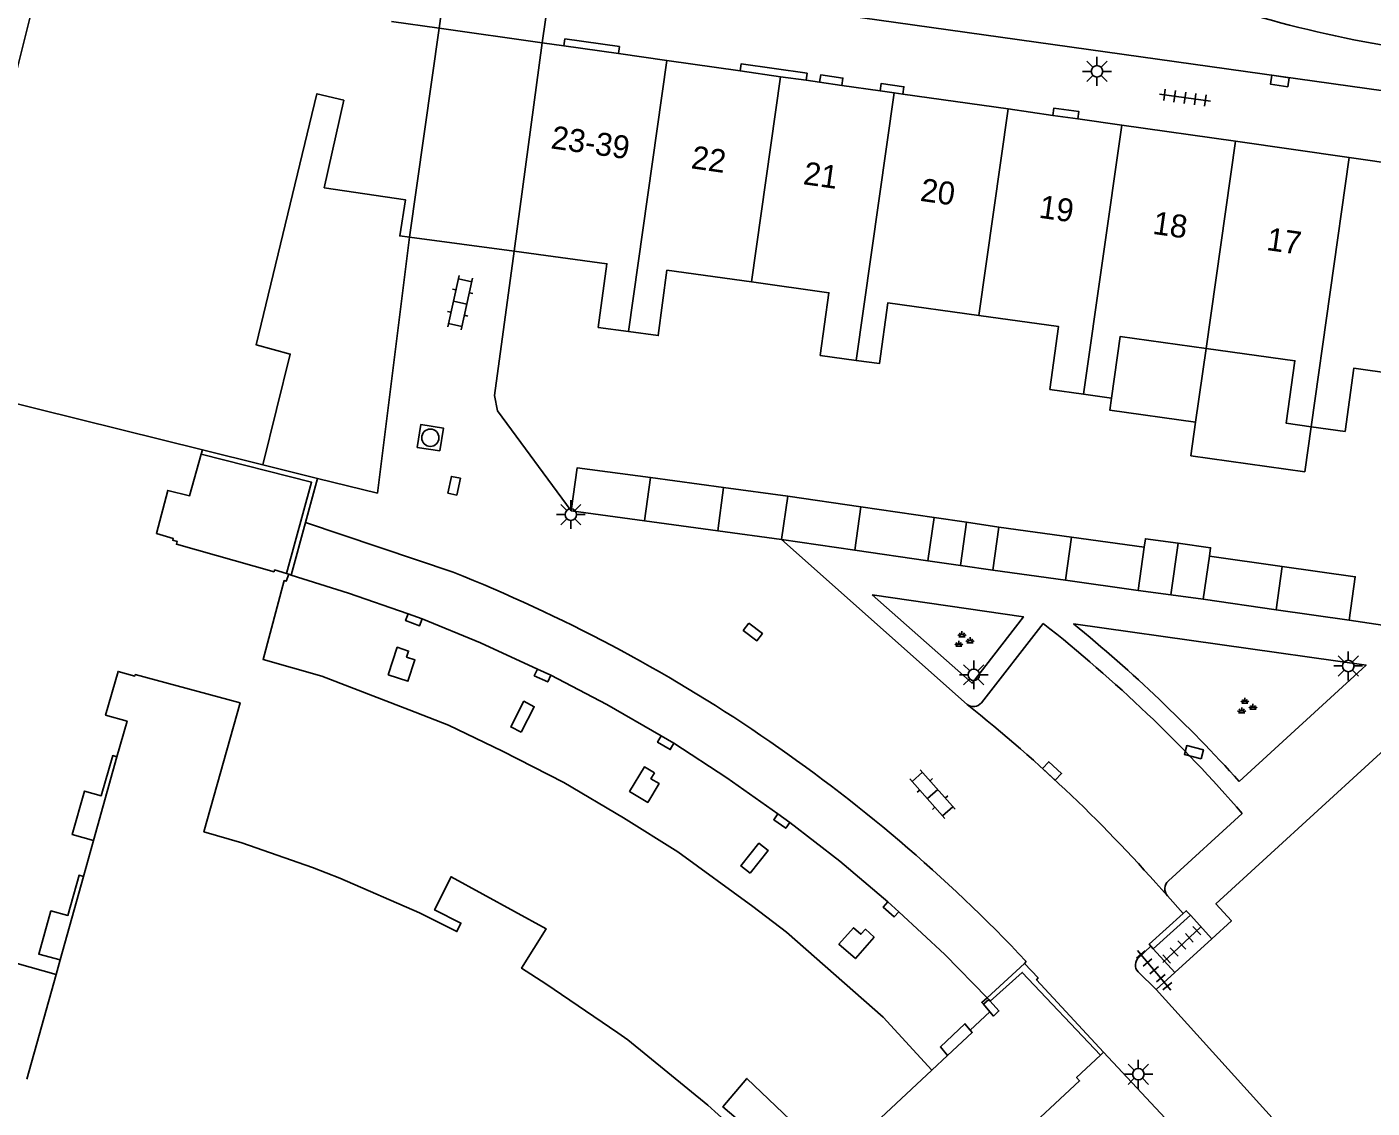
# Model space of a CAD drawing. Extents: x 132998 to 136004, y 396998 to 398512.
# Drawn here: x 134608.1 to 134666.7, y 397038 to 397085.1 of the extents above; entities that cross this region are included whole.
import ezdxf

# ---------------------------------------------------------------- set-up
doc = ezdxf.new("R2010")
doc.units = 0
for name, color, linetype in [('gg-afsc-muur', 7, 'Continuous'), ('gg-anno-huisnummerreeks BGT', 7, 'Continuous'), ('gg-bbg-bijgebouw', 7, 'Continuous'), ('gg-bbg-gedigitaliseerde bebouwing', 7, 'Continuous'), ('gg-bbg-hoofdgebouw', 7, 'Continuous'), ('gg-bbg-luifel en loopbrug', 7, 'Continuous'), ('gg-bbg-onder overbouw', 7, 'Continuous'), ('gg-bbg-pand overbouw', 7, 'Continuous'), ('gg-bbg-pilaar onder overbouw', 7, 'Continuous'), ('gg-bbg-pilaar pand', 7, 'Continuous'), ('gg-bbg-tussenscheiding', 7, 'Continuous'), ('gg-knt-trap', 7, 'Continuous'), ('gg-knt-verharding', 7, 'Continuous'), ('gg-knt-verharding nz', 7, 'Continuous'), ('gt-grn-groengrens', 7, 'Continuous'), ('gt-grn-weggrens', 7, 'Continuous'), ('gt-symb-groenvak', 7, 'Continuous'), ('gt-symb-klinker verharding', 7, 'Continuous'), ('gt-symb-kolk', 7, 'Continuous'), ('gt-symb-kolk center center', 7, 'Continuous'), ('gt-symb-lichtmast', 7, 'Continuous'), ('gt-symb-rioolschacht', 7, 'Continuous'), ('gt-symb-tegel verharding', 7, 'Continuous')]:
    doc.layers.add(name, color=color, linetype=linetype)

# ---------------------------------------------------------------- blocks, each defined once
blk = doc.blocks.new('gt0-TEG1')
at = {"layer": 'gt-symb-tegel verharding'}
for p, q in [((-1.125, 0), (1.125, 0)), ((-0.9, -0.25), (-0.9, 0.25)), ((-0.45, -0.25), (-0.45, 0.25)), ((0, -0.25), (0, 0.25)), ((0.45, -0.25), (0.45, 0.25)), ((0.9, -0.25), (0.9, 0.25))]:
    blk.add_line(p, q, dxfattribs=at)
blk = doc.blocks.new('gt0-KOLK')
at = {"layer": 'gt-symb-kolk'}
blk.add_lwpolyline([(0, 0), (0.375, 0), (0.375, 0.4), (-0.375, 0.4), (-0.375, 0), (0, 0)], dxfattribs=at)
blk = doc.blocks.new('gt0-LMAST')
at = {"layer": 'gt-symb-lichtmast'}
for p, q in [((-0.005, 0.246), (-0.005, 0.621)), ((-0.182, 0.173), (-0.447, 0.438)), ((0.172, 0.173), (0.437, 0.438)), ((-0.255, -0.004), (-0.63, -0.004)), ((-0.182, -0.181), (-0.447, -0.446)), ((-0.005, -0.254), (-0.005, -0.629)), ((0.437, -0.446), (0.172, -0.181)), ((0.245, -0.004), (0.62, -0.004))]:
    blk.add_line(p, q, dxfattribs=at)
blk.add_circle((-0.005, -0.004), 0.25, dxfattribs=at)
blk = doc.blocks.new('gt0-KOLKCC')
at = {"layer": 'gt-symb-kolk center center'}
blk.add_lwpolyline([(-0.375, 0.2), (0.375, 0.2), (0.375, -0.2), (-0.375, -0.2)], close=True, dxfattribs=at)
blk = doc.blocks.new('gt0-GRVAK')
at = {"layer": 'gt-symb-groenvak'}
for p, q in [((-0.11, 0.189), (-0.228, 0.24)), ((-0.182, 0.153), (0.088, 0.153)), ((-0.091, 0.211), (-0.156, 0.322)), ((-0.047, 0.214), (-0.047, 0.393)), ((-0.004, 0.211), (0.061, 0.322)), ((0.015, 0.189), (0.133, 0.24)), ((0.262, -0.052), (0.197, 0.059)), ((0.305, -0.049), (0.305, 0.13)), ((0.349, -0.052), (0.414, 0.059)), ((-0.245, -0.228), (-0.363, -0.177)), ((-0.318, -0.264), (-0.047, -0.264)), ((-0.226, -0.206), (-0.291, -0.095)), ((-0.183, -0.203), (-0.183, -0.024)), ((-0.139, -0.206), (-0.074, -0.095)), ((-0.12, -0.228), (-0.002, -0.177)), ((0.243, -0.074), (0.125, -0.023)), ((0.17, -0.11), (0.441, -0.11)), ((0.368, -0.074), (0.486, -0.023))]:
    blk.add_line(p, q, dxfattribs=at)
blk = doc.blocks.new('gt0-KL1')
at = {"layer": 'gt-symb-klinker verharding'}
for p, q in [((-1.15, 0.3), (1.15, 0.3)), ((-1, -0.3), (-1, 0.3)), ((-0.5, 0.3), (-0.5, 0.45)), ((0, -0.3), (0, 0.3)), ((0.5, 0.3), (0.5, 0.45)), ((1, -0.3), (1, 0.3)), ((-1.15, -0.3), (1.15, -0.3)), ((-0.5, -0.45), (-0.5, -0.3)), ((0.5, -0.45), (0.5, -0.3))]:
    blk.add_line(p, q, dxfattribs=at)
blk = doc.blocks.new('gt0-RS')
at = {"layer": 'gt-symb-rioolschacht'}
blk.add_lwpolyline([(-0.5, -0.5), (0.5, -0.5), (0.5, 0.5), (-0.5, 0.5)], close=True, dxfattribs=at)
blk.add_circle((0, 0), 0.375, dxfattribs=at)

msp = doc.modelspace()

# ---------------------------------------------------------------- linework, layer by layer
at = {"layer": 'gg-afsc-muur'}
for p, q in [((134618.4, 397066.05), (134620.779, 397065.455)), ((134620.779, 397065.455), (134620.257, 397063.538)), ((134620.257, 397063.538), (134619.634, 397061.248)), ((134658.8, 397046.425), (134657.184, 397044.968)), ((134657.184, 397044.968), (134657.081, 397045.082)), ((134651.569, 397044.332), (134649.941, 397042.836))]:
    msp.add_line(p, q, dxfattribs=at)
for points in [[(134615.713, 397066.506), (134620.522, 397065.293), (134619.43, 397061.312)], [(134658.491, 397046.51), (134658.618, 397046.625), (134658.8, 397046.425)], [(134657.081, 397045.082), (134657.007, 397045.163), (134658.491, 397046.51)], [(134655.022, 397040.461), (134652.102, 397043.615), (134652.162, 397043.698), (134651.569, 397044.332)], [(134650.083, 397042.684), (134651.478, 397043.937), (134654.89, 397040.338)], [(134649.941, 397042.836), (134649.714, 397042.629), (134649.784, 397042.552)]]:
    msp.add_lwpolyline(points, dxfattribs=at)
at = {"layer": 'gg-bbg-bijgebouw'}
for p, q in [((134638.46, 397065.06), (134635.275, 397065.49)), ((134638.21, 397063.17), (134638.46, 397065.06)), ((134641.26, 397064.68), (134640.99, 397062.8)), ((134644.45, 397064.215), (134641.26, 397064.68)), ((134647.64, 397063.75), (134644.45, 397064.215)), ((134631.83, 397064.04), (134635.02, 397063.605)), ((134635.02, 397063.605), (134638.21, 397063.17)), ((134647.37, 397061.87), (134647.64, 397063.75)), ((134650.46, 397063.34), (134650.2, 397061.46)), ((134653.625, 397062.9), (134650.46, 397063.34)), ((134640.99, 397062.8), (134644.18, 397062.335)), ((134656.79, 397062.46), (134653.625, 397062.9)), ((134656.53, 397060.58), (134656.79, 397062.46)), ((134644.18, 397062.335), (134647.37, 397061.87)), ((134659.63, 397062.07), (134659.36, 397060.19)), ((134662.805, 397061.62), (134659.63, 397062.07)), ((134650.2, 397061.46), (134653.365, 397061.02)), ((134653.365, 397061.02), (134656.53, 397060.58)), ((134659.36, 397060.19), (134662.535, 397059.735)), ((134662.535, 397059.735), (134665.71, 397059.28))]:
    msp.add_line(p, q, dxfattribs=at)
for points in [[(134635.275, 397065.49), (134632.09, 397065.92), (134631.83, 397064.04)], [(134665.71, 397059.28), (134665.98, 397061.17), (134662.805, 397061.62)]]:
    msp.add_lwpolyline(points, dxfattribs=at)
at = {"layer": 'gg-bbg-gedigitaliseerde bebouwing'}
for p, q in [((134636, 397074.528), (134639.678, 397074.015)), ((134633, 397072.03), (134634.317, 397071.854)), ((134654.149, 397069.127), (134655.367, 397068.957))]:
    msp.add_line(p, q, dxfattribs=at)
for points in [[(134634.317, 397071.854), (134635.62, 397071.68), (134636, 397074.528)], [(134639.678, 397074.015), (134643.056, 397073.544), (134642.676, 397070.818), (134644.248, 397070.599)], [(134644.248, 397070.599), (134645.257, 397070.458), (134645.627, 397073.11), (134649.581, 397072.559)], [(134649.581, 397072.559), (134653.061, 397072.074), (134652.679, 397069.332), (134654.149, 397069.127)], [(134655.367, 397068.957), (134655.742, 397071.641), (134659.486, 397071.119)], [(134659.486, 397071.119), (134663.356, 397070.579), (134662.977, 397067.861), (134664.058, 397067.71)], [(134664.058, 397067.71), (134665.537, 397067.504), (134665.922, 397070.261), (134669.404, 397069.769)]]:
    msp.add_lwpolyline(points, dxfattribs=at)
at = {"layer": 'gg-bbg-hoofdgebouw'}
for p, q in [((134604.231, 397069.553), (134609.42, 397090.17)), ((134626.08, 397085.07), (134623.997, 397085.364)), ((134630.57, 397084.43), (134631.511, 397084.296)), ((134631.511, 397084.296), (134633.887, 397083.959)), ((134633.887, 397083.959), (134635.992, 397083.66)), ((134635.992, 397083.66), (134639.186, 397083.206)), ((134639.186, 397083.206), (134640.947, 397082.956)), ((134640.947, 397082.956), (134642.057, 397082.798)), ((134642.057, 397082.798), (134642.651, 397082.714)), ((134642.651, 397082.714), (134643.621, 397082.576)), ((134643.621, 397082.576), (134645.285, 397082.34)), ((134645.285, 397082.34), (134645.902, 397082.252)), ((134645.902, 397082.252), (134646.275, 397082.199)), ((134646.275, 397082.199), (134650.857, 397081.549)), ((134650.857, 397081.549), (134652.809, 397081.272)), ((134652.809, 397081.272), (134653.898, 397081.117)), ((134653.898, 397081.117), (134655.811, 397080.845)), ((134655.811, 397080.845), (134660.766, 397080.141)), ((134660.766, 397080.141), (134665.721, 397079.437)), ((134665.721, 397079.437), (134670.676, 397078.734)), ((134615.713, 397066.506), (134615.768, 397066.699)), ((134615.768, 397066.699), (134618.4, 397066.05)), ((134619.521, 397061.284), (134619.43, 397061.312)), ((134610.586, 397048.115), (134611.018, 397049.681)), ((134658.123, 397043.934), (134659.73, 397045.403)), ((134609.396, 397043.845), (134609.57, 397044.482)), ((134657.31, 397043.19), (134658.123, 397043.934)), ((134665.38, 397034.27), (134657.31, 397043.19)), ((134654.89, 397040.338), (134655.022, 397040.461)), ((134663.146, 397031.76), (134655.022, 397040.461))]:
    msp.add_line(p, q, dxfattribs=at)
for points in [[(134618.4, 397066.05), (134619.59, 397070.87), (134618.11, 397071.27), (134620.75, 397082.21), (134621.92, 397081.93), (134621.07, 397078.12), (134624.61, 397077.59), (134624.36, 397076.02), (134624.78, 397075.96)], [(134629.35, 397075.35), (134633.38, 397074.81), (134633, 397072.03)], [(134619.43, 397061.312), (134618.906, 397061.471), (134618.882, 397061.394), (134614.627, 397062.587), (134614.661, 397062.71), (134614.471, 397062.763), (134614.49, 397062.839), (134613.76, 397063.056), (134614.256, 397064.932), (134615.204, 397064.7), (134615.713, 397066.506)], [(134612.035, 397053.33), (134612.478, 397054.879), (134611.545, 397055.146), (134612.086, 397057.051), (134612.818, 397056.846), (134612.836, 397056.914), (134617.406, 397055.687), (134615.825, 397050.068), (134617.485, 397049.58), (134620.565, 397048.504), (134621.742, 397048.049), (134625.223, 397046.537), (134626.847, 397045.717), (134627.022, 397046.087), (134625.879, 397046.664), (134626.596, 397048.105), (134630.739, 397045.832), (134629.663, 397044.116), (134630.72, 397043.436), (134633.861, 397041.309), (134634.291, 397040.995), (134637.784, 397038.16), (134639.131, 397036.94)], [(134659.73, 397045.403), (134660.59, 397046.19), (134659.91, 397046.93), (134671.015, 397057.089)], [(134650.601, 397036.324), (134651.054, 397036.771), (134651.194, 397036.629), (134653.976, 397039.211), (134653.84, 397039.36), (134654.89, 397040.338)], [(134641.778, 397034.286), (134647.544, 397039.678)], [(134639.411, 397037.254), (134638.433, 397038.077), (134639.483, 397039.324), (134642.946, 397036.01)]]:
    msp.add_lwpolyline(points, dxfattribs=at)
at = {"layer": 'gg-bbg-luifel en loopbrug'}
for p, q in [((134659.486, 397071.119), (134659.03, 397067.907)), ((134638.46, 397065.06), (134641.26, 397064.68)), ((134647.64, 397063.75), (134649.05, 397063.545)), ((134638.21, 397063.17), (134640.99, 397062.8)), ((134649.05, 397063.545), (134648.783, 397061.665)), ((134649.05, 397063.545), (134650.46, 397063.34)), ((134658.262, 397062.634), (134657.943, 397060.385)), ((134647.37, 397061.87), (134648.783, 397061.665)), ((134648.783, 397061.665), (134650.2, 397061.46)), ((134656.53, 397060.58), (134657.943, 397060.385)), ((134657.943, 397060.385), (134659.36, 397060.19))]:
    msp.add_line(p, q, dxfattribs=at)
for points in [[(134659.03, 397067.907), (134655.293, 397068.428), (134655.367, 397068.957)], [(134664.058, 397067.71), (134663.779, 397065.744), (134658.823, 397066.447), (134659.03, 397067.907)], [(134656.79, 397062.46), (134656.842, 397062.829), (134658.262, 397062.634)], [(134658.262, 397062.634), (134659.682, 397062.439), (134659.63, 397062.07)]]:
    msp.add_lwpolyline(points, dxfattribs=at)
at = {"layer": 'gg-bbg-onder overbouw'}
for p, q in [((134624.78, 397075.96), (134626.08, 397085.07)), ((134630.57, 397084.43), (134629.35, 397075.35))]:
    msp.add_line(p, q, dxfattribs=at)
for points in [[(134647.544, 397039.678), (134645.424, 397041.995), (134641.203, 397045.695), (134639.742, 397046.808), (134636.469, 397049.195), (134634.107, 397050.677), (134631.509, 397052.211), (134628.84, 397053.572), (134626.478, 397054.706), (134624.768, 397055.376), (134620.96, 397056.848), (134618.409, 397057.574), (134619.327, 397061.005), (134619.412, 397060.975), (134619.521, 397061.284)], [(134612.035, 397053.33), (134611.856, 397053.381), (134611.355, 397051.634), (134610.622, 397051.834), (134610.083, 397049.939), (134611.018, 397049.681)], [(134609.57, 397044.482), (134608.634, 397044.738), (134609.164, 397046.618), (134609.901, 397046.421), (134610.391, 397048.17), (134610.586, 397048.115)], [(134609.396, 397043.845), (134607.693, 397044.324), (134607.63, 397044.136), (134598.358, 397046.749), (134598.412, 397046.942), (134597.937, 397047.069)]]:
    msp.add_lwpolyline(points, dxfattribs=at)
at = {"layer": 'gg-bbg-pand overbouw'}
for p, q in [((134626.08, 397085.07), (134630.57, 397084.43)), ((134624.78, 397075.96), (134629.35, 397075.35)), ((134619.634, 397061.248), (134619.521, 397061.284)), ((134611.018, 397049.681), (134612.035, 397053.33)), ((134609.57, 397044.482), (134610.586, 397048.115)), ((134608.116, 397039.29), (134609.396, 397043.845)), ((134649.941, 397042.836), (134650.017, 397042.758)), ((134649.207, 397041.428), (134650.065, 397042.228)), ((134647.544, 397039.678), (134648.224, 397040.321))]:
    msp.add_line(p, q, dxfattribs=at)
for points in [[(134624.724, 397059.559), (134622.124, 397060.459), (134619.634, 397061.248)], [(134625.329, 397059.333), (134627.883, 397058.292), (134630.355, 397057.151)], [(134630.938, 397056.88), (134633.381, 397055.606), (134635.747, 397054.239)], [(134636.301, 397053.918), (134638.604, 397052.414), (134640.833, 397050.848)], [(134641.356, 397050.471), (134643.524, 397048.783), (134645.618, 397047.017)], [(134646.103, 397046.583), (134648.108, 397044.712), (134649.941, 397042.836)]]:
    msp.add_lwpolyline(points, dxfattribs=at)
at = {"layer": 'gg-bbg-pilaar onder overbouw'}
for q in [(134650.017, 397042.758), (134650.065, 397042.228)]:
    msp.add_line((134649.784, 397042.552), q, dxfattribs=at)
for points in [[(134624.724, 397059.559), (134624.614, 397059.266), (134625.22, 397059.039), (134625.329, 397059.333)], [(134623.858, 397056.902), (134624.713, 397056.622), (134625.018, 397057.554), (134624.657, 397057.672), (134624.744, 397057.938), (134624.252, 397058.099), (134623.858, 397056.902)], [(134630.355, 397057.151), (134630.221, 397056.863), (134630.804, 397056.592), (134630.938, 397056.88)], [(134629.644, 397054.398), (134630.221, 397055.514), (134629.768, 397055.748), (134629.191, 397054.632), (134629.644, 397054.398)], [(134635.747, 397054.239), (134635.588, 397053.965), (134636.141, 397053.644), (134636.301, 397053.918)], [(134635.451, 397052.631), (134635.015, 397052.893), (134634.371, 397051.822), (134635.163, 397051.346), (134635.653, 397052.161), (134635.297, 397052.375), (134635.451, 397052.631)], [(134640.833, 397050.848), (134640.648, 397050.591), (134641.171, 397050.215), (134641.356, 397050.471)], [(134639.624, 397048.26), (134640.406, 397049.251), (134640.006, 397049.567), (134639.224, 397048.576), (134639.624, 397048.26)], [(134645.618, 397047.017), (134645.411, 397046.786), (134645.896, 397046.352), (134646.103, 397046.583)], [(134645.025, 397045.474), (134644.642, 397045.817), (134644.449, 397045.597), (134644.125, 397045.887), (134643.493, 397045.163), (134644.209, 397044.538), (134645.025, 397045.474)], [(134649.207, 397041.428), (134648.978, 397041.701), (134647.909, 397040.691), (134648.224, 397040.321)]]:
    msp.add_lwpolyline(points, dxfattribs=at)
at = {"layer": 'gg-bbg-pilaar pand'}
for p, q in [((134625.329, 397059.333), (134624.724, 397059.559)), ((134630.938, 397056.88), (134630.355, 397057.151)), ((134636.301, 397053.918), (134635.747, 397054.239)), ((134641.356, 397050.471), (134640.833, 397050.848)), ((134646.103, 397046.583), (134645.618, 397047.017)), ((134650.017, 397042.758), (134650.083, 397042.684))]:
    msp.add_line(p, q, dxfattribs=at)
for points in [[(134650.083, 397042.684), (134650.462, 397042.262), (134650.229, 397042.039), (134650.065, 397042.228)], [(134648.224, 397040.321), (134649.297, 397041.321), (134649.207, 397041.428)]]:
    msp.add_lwpolyline(points, dxfattribs=at)
at = {"layer": 'gg-bbg-tussenscheiding'}
for p, q in [((134635.992, 397083.66), (134634.317, 397071.854)), ((134640.947, 397082.956), (134639.678, 397074.015)), ((134645.902, 397082.252), (134644.248, 397070.599)), ((134650.857, 397081.549), (134649.581, 397072.559)), ((134655.811, 397080.845), (134654.149, 397069.127)), ((134660.766, 397080.141), (134659.486, 397071.119)), ((134665.721, 397079.437), (134664.058, 397067.71)), ((134604.713, 397069.434), (134615.768, 397066.699)), ((134635.275, 397065.49), (134635.02, 397063.605)), ((134644.45, 397064.215), (134644.18, 397062.335)), ((134653.625, 397062.9), (134653.365, 397061.02)), ((134662.805, 397061.62), (134662.535, 397059.735))]:
    msp.add_line(p, q, dxfattribs=at)
at = {"layer": 'gg-knt-trap'}
for p, q in [((134658.8, 397046.425), (134659.73, 397045.403)), ((134657.184, 397044.968), (134658.123, 397043.934))]:
    msp.add_line(p, q, dxfattribs=at)
at = {"layer": 'gg-knt-verharding'}
for p, q in [((134630.57, 397084.43), (134630.926, 397086.945)), ((134679.36, 397080.63), (134639.13, 397086.28)), ((134626.08, 397085.07), (134626.165, 397085.701)), ((134649.071, 397055.612), (134640.99, 397062.8)), ((134652.391, 397059.138), (134649.697, 397055.681)), ((134657.84, 397047.926), (134661.05, 397050.865)), ((134658.491, 397046.51), (134657.798, 397047.27)), ((134656.559, 397044.591), (134657.081, 397045.082)), ((134657.31, 397043.19), (134656.522, 397043.962))]:
    msp.add_line(p, q, dxfattribs=at)
for points in [[(134631.511, 397084.296), (134631.554, 397084.603), (134633.93, 397084.266), (134633.887, 397083.959)], [(134642.057, 397082.798), (134642.101, 397083.105), (134639.229, 397083.513), (134639.186, 397083.206)], [(134643.621, 397082.576), (134643.666, 397082.893), (134642.696, 397083.031), (134642.651, 397082.714)], [(134646.275, 397082.199), (134646.32, 397082.516), (134645.33, 397082.657), (134645.285, 397082.34)], [(134653.898, 397081.117), (134653.943, 397081.433), (134652.854, 397081.588), (134652.809, 397081.272)], [(134629.35, 397075.35), (134628.49, 397069.07), (134628.61, 397068.4), (134631.83, 397064.04)], [(134644.933, 397060.381), (134649.289, 397056.531), (134651.526, 397059.432), (134644.933, 397060.381)], [(134668.27, 397060.09), (134667.17, 397059.07), (134665.71, 397059.28)], [(134660.926, 397052.257), (134666.451, 397057.324), (134653.707, 397059.124)]]:
    msp.add_lwpolyline(points, dxfattribs=at)
for centre, radius, start, end in [((134613.577, 397009.846), 62.739, 40.82924, 51.78266), ((134612.61, 397008.692), 65.056, 42.03975, 50.82323), ((134649.348, 397055.97), 0.453, 232.24084, 320.33907), ((134658.168, 397047.576), 0.48, 133.08255, 219.5908), ((134656.832, 397044.259), 0.429, 129.4475, 223.81958)]:
    msp.add_arc(centre, radius, start, end, dxfattribs=at)
at = {"layer": 'gg-knt-verharding nz'}
for p, q in [((134626.683, 397061.37), (134620.257, 397063.538)), ((134651.569, 397044.332), (134651.645, 397044.418))]:
    msp.add_line(p, q, dxfattribs=at)
for centre, radius, start, end in [((134600.982, 396996.671), 69.617, 43.30294, 68.33525), ((134607.958, 397003.865), 66.091, 41.05177, 51.53247)]:
    msp.add_arc(centre, radius, start, end, dxfattribs=at)
at = {"layer": 'gt-grn-groengrens'}
msp.add_arc((134676.507, 397137.526), 54.007, 253.91645, 267.79688, dxfattribs=at)
at = {"layer": 'gt-grn-weggrens'}
msp.add_lwpolyline([(134620.779, 397065.455), (134623.388, 397064.815), (134624.78, 397075.96)], dxfattribs=at)

# ---------------------------------------------------------------- block references
at = {"layer": 'gt-symb-groenvak'}
for p in [(134648.895, 397058.409), (134661.219, 397055.509)]:
    msp.add_blockref('gt0-GRVAK', p, dxfattribs=at)
at = {"layer": 'gt-symb-klinker verharding'}
for p, rotation in [((134626.991, 397073.115), 77.52092819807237), ((134647.567, 397051.707), -48.44738684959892)]:
    msp.add_blockref('gt0-KL1', p, dxfattribs=dict(at, rotation=rotation))
at = {"layer": 'gt-symb-kolk'}
for p, rotation in [((134662.725, 397082.966), 171.83749053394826), ((134652.64, 397052.564), -42.40480040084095)]:
    msp.add_blockref('gt0-KOLK', p, dxfattribs=dict(at, rotation=rotation))
at = {"layer": 'gt-symb-kolk center center'}
for p, rotation in [((134626.727, 397065.137), 78.11724113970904), ((134639.741, 397058.769), -37.39732038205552), ((134658.955, 397053.533), 165.40804379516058)]:
    msp.add_blockref('gt0-KOLKCC', p, dxfattribs=dict(at, rotation=rotation))
at = {"layer": 'gt-symb-lichtmast'}
for p in [(134654.737, 397083.193), (134631.816, 397063.884), (134665.683, 397057.29), (134649.368, 397056.905), (134656.537, 397039.508)]:
    msp.add_blockref('gt0-LMAST', p, dxfattribs=at)
at = {"layer": 'gt-symb-rioolschacht', "rotation": 81.19719554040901}
msp.add_blockref('gt0-RS', (134625.693, 397067.228), dxfattribs=at)
at = {"layer": 'gt-symb-tegel verharding'}
for p, rotation in [((134658.563, 397082.039), -7.757425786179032), ((134658.425, 397045.136), 43.13672087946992), ((134657.221, 397044.03), -50.15042857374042)]:
    msp.add_blockref('gt0-TEG1', p, dxfattribs=dict(at, rotation=rotation))

# ---------------------------------------------------------------- texts
at = {"layer": 'gg-anno-huisnummerreeks BGT'}
for s, rotation, p in [('23-39', 351.9, (134630.909, 397079.837)), ('22', 351.9, (134637.017, 397078.969)), ('21', 351.9, (134641.898, 397078.275)), ('20', 352, (134646.996, 397077.551)), ('19', 351.9, (134652.166, 397076.817)), ('18', 351.9, (134657.12, 397076.114)), ('17', 351.9, (134662.079, 397075.409))]:
    msp.add_text(s, height=1, rotation=rotation, dxfattribs=at).set_placement(p)

doc.saveas('drawing.dxf')
